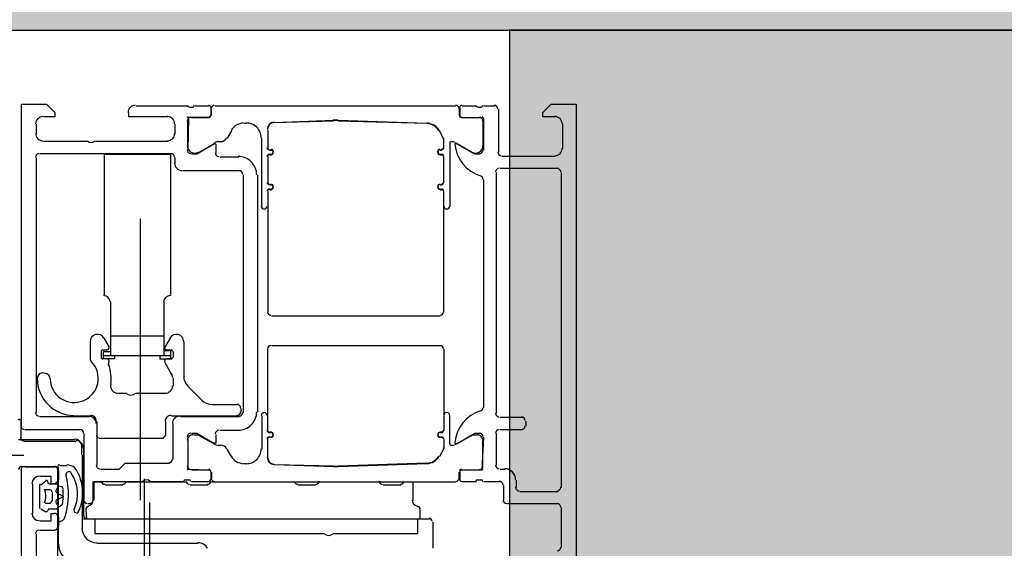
# Model space of a CAD drawing. Extents: x 2 to 87, y -108 to 11.
# Tile 345 of 352: x 49.7614 to 49.8945, y -11.1691 to -11.0977. Entities that reach past the tile are written whole.
import ezdxf

# ---------------------------------------------------------------- set-up
doc = ezdxf.new("R2010")
doc.units = 0
doc.header["$MEASUREMENT"] = 0
for name, color, linetype in [('2', 7, 'CONTINUOUS'), ('23', 7, 'CONTINUOUS'), ('25', 7, 'CONTINUOUS'), ('32', 7, 'CONTINUOUS'), ('6', 7, 'CONTINUOUS'), ('8', 7, 'CONTINUOUS')]:
    doc.layers.add(name, color=color, linetype=linetype)

msp = doc.modelspace()

# ---------------------------------------------------------------- linework, layer by layer
at = {"layer": '2', "color": 62, "linetype": 'Continuous'}
msp.add_line((49.62759999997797, -11.09910000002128), (50.02759999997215, -11.09910000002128), dxfattribs=at)
at = {"layer": '23', "color": 62, "linetype": 'Continuous'}
msp.add_line((48.63099999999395, -11.15650000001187), (49.761599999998, -11.15650000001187), dxfattribs=at)
msp.add_arc((49.76150762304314, -11.15644563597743), 1.130605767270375, 180, 270, dxfattribs=at)
at = {"layer": '25', "color": 62, "linetype": 'Continuous'}
for p, q in [((49.62759999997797, -11.09910000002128), (50.02759999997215, -11.09910000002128)), ((50.02759999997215, -11.09910000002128), (49.82759999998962, -11.09910000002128)), ((49.82759999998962, -11.09910000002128), (49.82759999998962, -11.18309999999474))]:
    msp.add_line(p, q, dxfattribs=at)
msp.add_point((49.82759999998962, -11.09910000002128), dxfattribs=at)
for points in [[(49.62759999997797, -10.30749999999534), (49.62759999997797, -11.09910000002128), (50.02759999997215, -11.09910000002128)], [(49.62759999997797, -10.30749999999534), (50.02759999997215, -10.30749999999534), (50.02759999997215, -11.09910000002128)], [(49.62759999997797, -11.09910000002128), (49.62759999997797, -11.09910000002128), (50.02759999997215, -11.09910000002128)], [(49.82759999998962, -11.09910000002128), (49.82759999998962, -11.09910000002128), (50.02759999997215, -11.09910000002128)], [(49.82759999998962, -11.09910000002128), (49.82759999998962, -11.18309999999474), (50.02759999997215, -11.18309999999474)], [(49.82759999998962, -11.09910000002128), (50.02759999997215, -11.09910000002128), (50.02759999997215, -11.18309999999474)]]:
    msp.add_solid(points, dxfattribs=at)
at = {"layer": '32', "color": 62, "linetype": 'Continuous'}
for p, q in [((49.77709999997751, -11.10930000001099), (49.78409999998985, -11.10930000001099)), ((49.78429999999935, -11.10950000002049), (49.78479999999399, -11.10950000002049)), ((49.78509999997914, -11.10930000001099), (49.78689999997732, -11.10930000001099)), ((49.78719999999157, -11.10959999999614), (49.78719999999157, -11.11060000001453)), ((49.78729999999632, -11.11060000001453), (49.78729999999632, -11.10980000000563)), ((49.78779999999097, -11.10930000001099), (49.82029999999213, -11.10930000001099)), ((49.82079999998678, -11.10980000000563), (49.82079999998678, -11.11060000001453)), ((49.82089999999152, -11.11060000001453), (49.82089999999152, -11.10959999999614)), ((49.82119999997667, -11.10930000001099), (49.8230999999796, -11.10930000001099)), ((49.8232999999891, -11.10950000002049), (49.82379999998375, -11.10950000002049)), ((49.824099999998, -11.10930000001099), (49.82559999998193, -11.10930000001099)), ((49.82609999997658, -11.10980000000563), (49.82609999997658, -11.11560000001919)), ((49.78409999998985, -11.11470000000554), (49.78409999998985, -11.11139999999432)), ((49.78459999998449, -11.11089999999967), (49.78699999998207, -11.11089999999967)), ((49.80379999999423, -11.11130000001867), (49.7957999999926, -11.11160000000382)), ((49.80379999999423, -11.11139999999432), (49.7957999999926, -11.11160000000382)), ((49.81639999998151, -11.11170000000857), (49.80439999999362, -11.11130000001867)), ((49.81639999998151, -11.11170000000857), (49.80439999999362, -11.11139999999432)), ((49.82109999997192, -11.11089999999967), (49.8234999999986, -11.11089999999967)), ((49.82399999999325, -11.11139999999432), (49.82399999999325, -11.11470000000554)), ((49.76359999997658, -11.11180000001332), (49.76359999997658, -11.11310000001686)), ((49.78239999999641, -11.11310000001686), (49.78239999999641, -11.11180000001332)), ((49.78999999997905, -11.11269999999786), (49.78939999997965, -11.11370000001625)), ((49.79199999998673, -11.11170000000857), (49.79169999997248, -11.11170000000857)), ((49.79489999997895, -11.11259999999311), (49.79489999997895, -11.11500000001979)), ((49.79489999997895, -11.11259999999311), (49.79489999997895, -11.11500000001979)), ((49.83479999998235, -11.11509999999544), (49.83479999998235, -11.11180000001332)), ((49.76459999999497, -11.11410000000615), (49.77059999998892, -11.11410000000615)), ((49.77159999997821, -11.11410000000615), (49.78139999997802, -11.11410000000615)), ((49.79409999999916, -11.12290000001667), (49.79409999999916, -11.11370000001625)), ((49.78789999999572, -11.11430000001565), (49.78559999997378, -11.11560000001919)), ((49.78789999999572, -11.11449999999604), (49.78789999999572, -11.11569999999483)), ((49.78849999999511, -11.1142000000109), (49.78809999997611, -11.1142000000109)), ((49.7951999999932, -11.11530000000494), (49.7953999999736, -11.11530000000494)), ((49.7951999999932, -11.11530000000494), (49.7953999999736, -11.11530000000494)), ((49.8181999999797, -11.11530000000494), (49.8183999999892, -11.11530000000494)), ((49.8181999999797, -11.11530000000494), (49.8183999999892, -11.11530000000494)), ((49.81949999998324, -11.1144000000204), (49.81949999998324, -11.12290000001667)), ((49.81999999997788, -11.1142000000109), (49.81969999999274, -11.1142000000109)), ((49.82249999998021, -11.11560000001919), (49.82019999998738, -11.11430000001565)), ((49.76359999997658, -11.11629999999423), (49.76359999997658, -11.15080000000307)), ((49.78189999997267, -11.11579999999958), (49.76410000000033, -11.11579999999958)), ((49.78239999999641, -11.11710000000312), (49.78239999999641, -11.11629999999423)), ((49.78839999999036, -11.11620000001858), (49.79099999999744, -11.11620000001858)), ((49.79489999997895, -11.11620000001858), (49.79489999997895, -11.1197000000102)), ((49.79489999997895, -11.11620000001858), (49.79489999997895, -11.1197000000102)), ((49.7953999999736, -11.11590000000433), (49.7951999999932, -11.11590000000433)), ((49.7953999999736, -11.11600000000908), (49.7951999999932, -11.11600000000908)), ((49.8183999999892, -11.11590000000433), (49.8181999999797, -11.11590000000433)), ((49.8183999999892, -11.11600000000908), (49.8181999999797, -11.11600000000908)), ((49.81869999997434, -11.1197000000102), (49.81869999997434, -11.11620000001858)), ((49.81869999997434, -11.1197000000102), (49.81869999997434, -11.11620000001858)), ((49.82660000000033, -11.11610000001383), (49.83379999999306, -11.11610000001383)), ((49.83409999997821, -11.11780000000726), (49.82629999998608, -11.11780000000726)), ((49.79159999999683, -11.15080000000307), (49.79159999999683, -11.11860000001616)), ((49.79349999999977, -11.11870000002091), (49.79349999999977, -11.15069999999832)), ((49.824099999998, -11.15009999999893), (49.824099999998, -11.1193000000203)), ((49.82579999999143, -11.11830000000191), (49.82579999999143, -11.15090000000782)), ((49.83459999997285, -11.16090000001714), (49.83459999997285, -11.11830000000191)), ((49.7951999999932, -11.11999999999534), (49.7953999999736, -11.11999999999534)), ((49.7951999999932, -11.11999999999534), (49.7953999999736, -11.11999999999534)), ((49.7953999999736, -11.12059999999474), (49.7951999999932, -11.12059999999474)), ((49.7953999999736, -11.12069999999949), (49.7951999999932, -11.12069999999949)), ((49.8181999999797, -11.11999999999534), (49.8183999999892, -11.11999999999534)), ((49.8181999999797, -11.11999999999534), (49.8183999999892, -11.11999999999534)), ((49.8183999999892, -11.12059999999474), (49.8181999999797, -11.12059999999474)), ((49.8183999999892, -11.12069999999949), (49.8181999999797, -11.12069999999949)), ((49.79489999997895, -11.12090000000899), (49.79489999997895, -11.13719999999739)), ((49.79489999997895, -11.12090000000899), (49.79489999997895, -11.12290000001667)), ((49.81869999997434, -11.13719999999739), (49.81869999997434, -11.12090000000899)), ((49.81869999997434, -11.12290000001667), (49.81869999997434, -11.12090000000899)), ((49.78089999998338, -11.14310000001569), (49.78089999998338, -11.13580000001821)), ((49.7953999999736, -11.13770000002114), (49.8181999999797, -11.13770000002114)), ((49.77349999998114, -11.1419000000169), (49.772799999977, -11.14070000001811)), ((49.77369999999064, -11.14040000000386), (49.78089999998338, -11.14040000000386)), ((49.78169999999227, -11.14070000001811), (49.78099999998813, -11.1419000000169)), ((49.77089999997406, -11.14120000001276), (49.77089999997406, -11.14340000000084)), ((49.7835999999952, -11.14590000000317), (49.7835999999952, -11.14120000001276)), ((49.7953999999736, -11.1417000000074), (49.8181999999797, -11.1417000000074)), ((49.7723999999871, -11.14329999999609), (49.7723999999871, -11.1425000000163)), ((49.7725999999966, -11.1423000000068), (49.773199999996, -11.1423000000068)), ((49.78129999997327, -11.1423000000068), (49.78189999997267, -11.1423000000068)), ((49.78209999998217, -11.1425000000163), (49.78209999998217, -11.14329999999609)), ((49.79489999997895, -11.15320000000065), (49.79489999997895, -11.14220000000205)), ((49.81869999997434, -11.14220000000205), (49.81869999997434, -11.15320000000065)), ((49.773199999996, -11.14350000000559), (49.7725999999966, -11.14350000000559)), ((49.78099999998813, -11.14400000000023), (49.78189999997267, -11.14560000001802)), ((49.78189999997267, -11.14350000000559), (49.78129999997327, -11.14350000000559)), ((49.76489999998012, -11.14550000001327), (49.76469999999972, -11.14550000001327)), ((49.78209999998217, -11.14610000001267), (49.78209999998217, -11.14720000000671)), ((49.78599999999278, -11.14910000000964), (49.7841999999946, -11.14730000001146)), ((49.77579999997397, -11.148199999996), (49.77469999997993, -11.148199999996)), ((49.78109999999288, -11.148199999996), (49.77709999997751, -11.148199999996)), ((49.79079999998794, -11.14970000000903), (49.78739999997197, -11.14970000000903)), ((49.76410000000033, -11.15129999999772), (49.77079999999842, -11.15129999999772)), ((49.76879999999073, -11.15120000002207), (49.77099999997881, -11.15120000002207)), ((49.78189999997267, -11.15120000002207), (49.79079999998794, -11.15120000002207)), ((49.78310000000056, -11.15129999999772), (49.79109999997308, -11.15129999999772)), ((49.79129999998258, -11.15069999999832), (49.79129999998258, -11.15020000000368)), ((49.79409999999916, -11.15120000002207), (49.79409999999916, -11.15570000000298)), ((49.79489999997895, -11.15320000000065), (49.79489999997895, -11.15120000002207)), ((49.81869999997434, -11.15120000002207), (49.81869999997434, -11.15320000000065)), ((49.81949999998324, -11.15499999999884), (49.81949999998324, -11.15120000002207)), ((49.76149999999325, -11.15189999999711), (49.76149999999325, -11.15420000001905)), ((49.77179999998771, -11.15200000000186), (49.77179999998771, -11.1539000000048)), ((49.77179999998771, -11.15230000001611), (49.77179999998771, -11.15790000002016)), ((49.78109999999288, -11.1539000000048), (49.78109999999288, -11.15200000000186)), ((49.78209999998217, -11.15710000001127), (49.78209999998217, -11.15230000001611)), ((49.82629999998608, -11.15140000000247), (49.82929999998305, -11.15140000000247)), ((49.82979999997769, -11.15189999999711), (49.82979999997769, -11.15260000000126)), ((49.76959999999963, -11.1530999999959), (49.76209999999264, -11.1530999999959)), ((49.77009999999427, -11.16260000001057), (49.77009999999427, -11.15360000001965)), ((49.78789999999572, -11.1536999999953), (49.78789999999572, -11.15489999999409)), ((49.79099999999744, -11.15320000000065), (49.78839999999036, -11.15320000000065)), ((49.7953999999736, -11.15340000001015), (49.7951999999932, -11.15340000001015)), ((49.7953999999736, -11.1535000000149), (49.7951999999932, -11.1535000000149)), ((49.8183999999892, -11.15340000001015), (49.8181999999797, -11.15340000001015)), ((49.8183999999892, -11.1535000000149), (49.8181999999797, -11.1535000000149)), ((49.82579999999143, -11.15360000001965), (49.82579999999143, -11.15790000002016)), ((49.82929999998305, -11.1530999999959), (49.82629999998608, -11.1530999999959)), ((49.761199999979, -11.15439999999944), (49.76879999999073, -11.15439999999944)), ((49.76189999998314, -11.15460000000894), (49.76900000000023, -11.15460000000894)), ((49.77209999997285, -11.15420000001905), (49.78079999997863, -11.15420000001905)), ((49.78409999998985, -11.15460000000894), (49.78409999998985, -11.15799999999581)), ((49.78849999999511, -11.15520000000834), (49.78819999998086, -11.15520000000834)), ((49.79489999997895, -11.15679999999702), (49.79489999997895, -11.15439999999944)), ((49.79489999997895, -11.15679999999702), (49.79489999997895, -11.15439999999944)), ((49.7951999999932, -11.1541000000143), (49.7953999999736, -11.1541000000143)), ((49.7951999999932, -11.1541000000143), (49.7953999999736, -11.1541000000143)), ((49.8181999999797, -11.1541000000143), (49.8183999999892, -11.1541000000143)), ((49.8181999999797, -11.1541000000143), (49.8183999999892, -11.1541000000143)), ((49.81989999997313, -11.15520000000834), (49.81969999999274, -11.15520000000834)), ((49.82399999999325, -11.15799999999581), (49.82399999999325, -11.15460000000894)), ((49.76979999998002, -11.15650000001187), (49.76979999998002, -11.16640000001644)), ((49.76999999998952, -11.15559999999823), (49.76999999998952, -11.1646999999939)), ((49.78999999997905, -11.15670000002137), (49.78939999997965, -11.15570000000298)), ((49.76679999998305, -11.15790000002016), (49.76779999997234, -11.15790000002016)), ((49.79199999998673, -11.15770000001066), (49.79169999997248, -11.15770000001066)), ((49.80379999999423, -11.15799999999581), (49.7957999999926, -11.15780000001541)), ((49.80379999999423, -11.15810000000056), (49.7957999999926, -11.15780000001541)), ((49.81639999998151, -11.15760000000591), (49.80439999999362, -11.15799999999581)), ((49.81639999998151, -11.15770000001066), (49.80439999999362, -11.15810000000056)), ((49.76619999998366, -11.15810000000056), (49.7613999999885, -11.15810000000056)), ((49.76609999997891, -11.15810000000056), (49.76169999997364, -11.15810000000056)), ((49.76209999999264, -11.15810000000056), (49.76609999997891, -11.15810000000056)), ((49.7664999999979, -11.17209999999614), (49.7664999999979, -11.15850000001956)), ((49.76659999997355, -11.16020000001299), (49.76659999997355, -11.15810000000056)), ((49.76659999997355, -11.16839999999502), (49.76659999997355, -11.15850000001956)), ((49.76659999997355, -11.1585999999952), (49.76659999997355, -11.15989999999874)), ((49.78459999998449, -11.15850000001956), (49.78699999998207, -11.15850000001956)), ((49.78719999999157, -11.1588000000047), (49.78719999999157, -11.15979999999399)), ((49.78729999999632, -11.1588000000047), (49.78729999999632, -11.1596000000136)), ((49.82079999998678, -11.1596000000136), (49.82079999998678, -11.1588000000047)), ((49.82089999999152, -11.15979999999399), (49.82089999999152, -11.1588000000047)), ((49.82109999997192, -11.15850000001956), (49.8234999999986, -11.15850000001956)), ((49.82629999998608, -11.15840000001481), (49.82699999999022, -11.15840000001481)), ((49.76309999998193, -11.16039999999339), (49.76309999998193, -11.16440000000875)), ((49.76410000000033, -11.16359999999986), (49.76410000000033, -11.16060000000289)), ((49.76419999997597, -11.16049999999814), (49.76489999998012, -11.16000000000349)), ((49.76539999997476, -11.16039999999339), (49.76639999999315, -11.16039999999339)), ((49.77289999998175, -11.16049999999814), (49.77529999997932, -11.16049999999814)), ((49.77579999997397, -11.16010000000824), (49.78389999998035, -11.16010000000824)), ((49.77820000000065, -11.15970000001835), (49.77820000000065, -11.17930000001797)), ((49.7835999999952, -11.16010000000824), (49.77909999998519, -11.16010000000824)), ((49.78429999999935, -11.15989999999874), (49.7837999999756, -11.15989999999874)), ((49.78439999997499, -11.16049999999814), (49.78679999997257, -11.16049999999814)), ((49.78689999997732, -11.16010000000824), (49.78459999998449, -11.16010000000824)), ((49.78729999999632, -11.16010000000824), (49.79849999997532, -11.16010000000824)), ((49.78779999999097, -11.16010000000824), (49.82029999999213, -11.16010000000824)), ((49.79899999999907, -11.16049999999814), (49.80139999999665, -11.16049999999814)), ((49.80189999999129, -11.16010000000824), (49.80999999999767, -11.16010000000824)), ((49.81049999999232, -11.16049999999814), (49.8128999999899, -11.16049999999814)), ((49.8230999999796, -11.16010000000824), (49.82119999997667, -11.16010000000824)), ((49.82379999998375, -11.15989999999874), (49.8232999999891, -11.15989999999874)), ((49.82629999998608, -11.16010000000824), (49.824099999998, -11.16010000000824)), ((49.82679999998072, -11.16260000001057), (49.82679999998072, -11.16060000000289)), ((49.82849999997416, -11.15989999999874), (49.82849999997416, -11.16090000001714)), ((49.76549999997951, -11.16120000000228), (49.76479999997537, -11.16120000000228)), ((49.76579999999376, -11.16270000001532), (49.76579999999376, -11.16150000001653)), ((49.8289999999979, -11.16140000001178), (49.83409999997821, -11.16140000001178)), ((49.76479999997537, -11.16300000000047), (49.76549999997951, -11.16300000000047)), ((49.77089999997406, -11.16310000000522), (49.77059999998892, -11.16310000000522)), ((49.83409999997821, -11.16310000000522), (49.82729999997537, -11.16310000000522)), ((49.76489999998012, -11.16419999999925), (49.76419999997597, -11.16380000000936)), ((49.76639999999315, -11.16380000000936), (49.76539999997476, -11.16380000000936)), ((49.76659999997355, -11.16560000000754), (49.76659999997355, -11.16400000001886)), ((49.83459999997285, -11.16899999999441), (49.83459999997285, -11.16359999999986)), ((49.76659999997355, -11.1649000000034), (49.76659999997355, -11.16620000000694)), ((49.76999999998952, -11.1651000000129), (49.81680000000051, -11.1651000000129)), ((49.81719999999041, -11.16550000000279), (49.81719999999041, -11.16909999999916)), ((49.76359999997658, -11.16719999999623), (49.76359999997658, -11.17260000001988)), ((49.76609999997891, -11.16670000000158), (49.76410000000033, -11.16670000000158)), ((49.77179999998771, -11.16839999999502), (49.78549999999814, -11.16839999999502))]:
    msp.add_line(p, q, dxfattribs=at)
for points in [[(49.761599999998, -11.15260000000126), (49.761599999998, -11.10910000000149), (49.76499999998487, -11.10910000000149), (49.76609999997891, -11.11019999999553), (49.76609999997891, -11.11079999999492), (49.76459999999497, -11.11079999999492)], [(49.83379999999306, -11.11079999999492), (49.83209999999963, -11.11079999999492), (49.83209999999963, -11.11019999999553), (49.83319999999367, -11.10910000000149), (49.83659999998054, -11.10910000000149), (49.83659999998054, -11.17759999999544)], [(49.78139999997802, -11.11079999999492), (49.77609999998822, -11.11079999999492), (49.77609999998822, -11.11030000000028)], [(49.78689999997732, -11.11089999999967), (49.7841999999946, -11.11089999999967), (49.78409999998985, -11.11530000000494)], [(49.824099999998, -11.11530000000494), (49.824099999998, -11.11100000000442), (49.82119999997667, -11.11089999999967)], [(49.81869999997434, -11.11500000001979), (49.81869999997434, -11.113800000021), (49.81809999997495, -11.11269999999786)], [(49.81869999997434, -11.11500000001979), (49.81869999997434, -11.113800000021), (49.81809999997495, -11.11269999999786)], [(49.78459999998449, -11.11579999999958), (49.78529999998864, -11.11579999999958), (49.78769999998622, -11.1144000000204)], [(49.82049999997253, -11.1144000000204), (49.82289999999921, -11.11579999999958), (49.82359999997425, -11.11579999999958)], [(49.78179999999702, -11.13500000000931), (49.78179999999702, -11.11590000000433), (49.772799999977, -11.11590000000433), (49.772799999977, -11.13500000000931)], [(49.79109999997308, -11.11810000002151), (49.78789999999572, -11.11810000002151), (49.7833999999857, -11.11810000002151)], [(49.77369999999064, -11.14310000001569), (49.77369999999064, -11.14040000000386), (49.77369999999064, -11.13580000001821)], [(49.78179999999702, -11.14310000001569), (49.77269999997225, -11.14310000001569), (49.77269999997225, -11.1425000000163), (49.77369999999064, -11.1425000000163)], [(49.77419999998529, -11.14310000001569), (49.77419999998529, -11.14350000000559), (49.77269999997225, -11.14350000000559), (49.77269999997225, -11.14310000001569)], [(49.78029999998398, -11.14310000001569), (49.78029999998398, -11.14350000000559), (49.78179999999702, -11.14350000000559), (49.78179999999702, -11.14240000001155), (49.78089999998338, -11.14240000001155)], [(49.78769999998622, -11.15499999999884), (49.78529999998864, -11.15360000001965), (49.78459999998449, -11.15360000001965)], [(49.78789999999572, -11.15510000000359), (49.78549999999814, -11.15380000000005), (49.78489999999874, -11.15380000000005)], [(49.82319999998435, -11.15380000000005), (49.82259999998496, -11.15380000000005), (49.82019999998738, -11.15510000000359)], [(49.82359999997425, -11.15360000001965), (49.82289999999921, -11.15360000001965), (49.82049999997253, -11.15499999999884)], [(49.78409999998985, -11.1541000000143), (49.78409999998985, -11.15840000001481), (49.78689999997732, -11.15850000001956)], [(49.81869999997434, -11.15439999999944), (49.81869999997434, -11.15559999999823), (49.81809999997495, -11.15670000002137)], [(49.81869999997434, -11.15439999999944), (49.81869999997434, -11.15559999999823), (49.81809999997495, -11.15670000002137)], [(49.82119999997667, -11.15850000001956), (49.8238999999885, -11.15850000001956), (49.824099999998, -11.1541000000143)], [(49.77229999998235, -11.15840000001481), (49.77479999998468, -11.15840000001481), (49.77559999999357, -11.15760000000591), (49.78159999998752, -11.15760000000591)], [(49.76459999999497, -11.22940000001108), (49.76609999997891, -11.22940000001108), (49.76609999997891, -11.23000000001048), (49.76499999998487, -11.23110000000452), (49.761599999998, -11.23110000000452), (49.761599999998, -11.1585999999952)], [(49.76609999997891, -11.16039999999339), (49.76559999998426, -11.16039999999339), (49.76559999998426, -11.1594000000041), (49.76410000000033, -11.1594000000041)], [(49.77129999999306, -11.16270000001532), (49.77129999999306, -11.16010000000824), (49.7723999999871, -11.16010000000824)], [(49.7780999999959, -11.16010000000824), (49.77139999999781, -11.16010000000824), (49.77139999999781, -11.16260000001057)], [(49.81339999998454, -11.16010000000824), (49.81449999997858, -11.16010000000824), (49.81449999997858, -11.16270000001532)], [(49.7670999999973, -11.16080000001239), (49.76659999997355, -11.16070000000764), (49.76629999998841, -11.16120000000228)], [(49.76639999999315, -11.16160000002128), (49.76729999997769, -11.16210000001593), (49.76639999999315, -11.16260000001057)], [(49.76629999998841, -11.16300000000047), (49.76659999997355, -11.16349999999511), (49.7668999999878, -11.16340000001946)], [(49.76410000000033, -11.16539999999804), (49.76559999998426, -11.16539999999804), (49.76559999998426, -11.16440000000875), (49.76609999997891, -11.16440000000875)], [(49.77069999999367, -11.16340000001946), (49.77069999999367, -11.16340000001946), (49.77069999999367, -11.16340000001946), (49.77069999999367, -11.16340000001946), (49.77059999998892, -11.16340000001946), (49.77059999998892, -11.16340000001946), (49.77059999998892, -11.16340000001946), (49.77059999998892, -11.16340000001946), (49.77059999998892, -11.16349999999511), (49.77059999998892, -11.16349999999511), (49.77049999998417, -11.16349999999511), (49.77049999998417, -11.16349999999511), (49.77049999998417, -11.16349999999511), (49.77049999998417, -11.16349999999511), (49.77049999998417, -11.16349999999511), (49.77049999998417, -11.16349999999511), (49.77049999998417, -11.16349999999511), (49.77039999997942, -11.16359999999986), (49.77039999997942, -11.16359999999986), (49.77039999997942, -11.16359999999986), (49.77039999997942, -11.16359999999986), (49.77039999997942, -11.16359999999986), (49.77039999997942, -11.16359999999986), (49.77039999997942, -11.16359999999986), (49.77039999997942, -11.16370000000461), (49.77039999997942, -11.16370000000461), (49.77029999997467, -11.16370000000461), (49.77029999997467, -11.16370000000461), (49.77029999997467, -11.16370000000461), (49.77029999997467, -11.16370000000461), (49.77029999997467, -11.16380000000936), (49.77029999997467, -11.16380000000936), (49.77029999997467, -11.16380000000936), (49.77029999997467, -11.16380000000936), (49.77029999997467, -11.16380000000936), (49.77029999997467, -11.16380000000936), (49.77029999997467, -11.16390000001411), (49.77029999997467, -11.16390000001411), (49.77029999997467, -11.16390000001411)], [(49.77029999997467, -11.16390000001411), (49.77039999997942, -11.1651000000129), (49.77149999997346, -11.1651000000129), (49.77149999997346, -11.16710000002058), (49.80249999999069, -11.16710000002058)], [(49.81549999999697, -11.1651000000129), (49.81549999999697, -11.16390000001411), (49.81549999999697, -11.16390000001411), (49.81549999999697, -11.16390000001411), (49.81549999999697, -11.16390000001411), (49.81549999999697, -11.16380000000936), (49.81549999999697, -11.16380000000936), (49.81549999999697, -11.16380000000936), (49.81549999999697, -11.16380000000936), (49.81549999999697, -11.16380000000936), (49.81549999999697, -11.16380000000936), (49.81549999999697, -11.16380000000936), (49.81549999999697, -11.16380000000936), (49.81549999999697, -11.16370000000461), (49.81549999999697, -11.16370000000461), (49.81549999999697, -11.16370000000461), (49.81549999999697, -11.16370000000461), (49.81549999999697, -11.16370000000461), (49.81549999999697, -11.16370000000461), (49.81549999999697, -11.16370000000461), (49.81549999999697, -11.16370000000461), (49.81539999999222, -11.16359999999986), (49.81539999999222, -11.16359999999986), (49.81539999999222, -11.16359999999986), (49.81539999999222, -11.16359999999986), (49.81539999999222, -11.16359999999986), (49.81539999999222, -11.16359999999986), (49.81539999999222, -11.16359999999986), (49.81539999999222, -11.16359999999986), (49.81539999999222, -11.16359999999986), (49.81539999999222, -11.16359999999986), (49.81539999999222, -11.16349999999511), (49.81539999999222, -11.16349999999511), (49.81529999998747, -11.16349999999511), (49.81529999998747, -11.16349999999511), (49.81529999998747, -11.16349999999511), (49.81529999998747, -11.16349999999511), (49.81529999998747, -11.16349999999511), (49.81529999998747, -11.16349999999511), (49.81529999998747, -11.16349999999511), (49.81509999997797, -11.16340000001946)], [(49.80379999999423, -11.16710000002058), (49.81519999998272, -11.16710000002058), (49.81519999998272, -11.1651000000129)]]:
    msp.add_lwpolyline(points, dxfattribs=at)
for centre, radius, start, end in [((49.77700758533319, -11.11025137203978), 0.0009999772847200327, 89.99652222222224, 180.0013027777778), ((49.78427479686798, -11.1091725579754), 0.0002788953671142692, 196.419925, 271.1645416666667), ((49.78473971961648, -11.10917252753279), 0.0002789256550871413, 268.8371472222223, 343.5753861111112), ((49.78688727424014, -11.1095513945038), 0.0002999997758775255, 359.9999583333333, 90.00004444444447), ((49.78771761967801, -11.10975140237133), 0.0004999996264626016, 89.99995833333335, 180.0000444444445), ((49.82029762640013, -11.10975140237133), 0.0004999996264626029, 359.9999583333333, 90.00004444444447), ((49.82112762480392, -11.10955140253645), 0.0002999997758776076, 89.99995833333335, 180.0000444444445), ((49.82327517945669, -11.10917253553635), 0.0002789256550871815, 196.4246111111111, 271.16285), ((49.82374010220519, -11.10917256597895), 0.0002788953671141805, 268.8354583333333, 343.580075), ((49.82550762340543, -11.10975140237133), 0.0004999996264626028, 359.9999583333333, 90.00004444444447), ((49.76450763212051, -11.11175140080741), 0.00100000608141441, 90.00034722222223, 179.99965), ((49.78130728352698, -11.11175138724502), 0.0009999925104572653, 359.9995722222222, 90.00083055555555), ((49.78412727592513, -11.11095136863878), 0.0001199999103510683, 89.99995833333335, 180.0000444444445), ((49.78451761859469, -11.11137139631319), 0.0004999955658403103, 89.99960555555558, 180.0002777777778), ((49.78688727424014, -11.11053136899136), 0.000299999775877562, 269.9999583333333, 4.444444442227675e-05), ((49.78691762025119, -11.11057173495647), 0.0002999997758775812, 269.9999583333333, 4.444444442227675e-05), ((49.80404761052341, -11.12125139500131), 0.009999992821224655, 88.12037500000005, 91.87962777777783), ((49.8040476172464, -11.1212516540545), 0.009950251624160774, 88.12046111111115, 91.87971388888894), ((49.82109762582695, -11.11057173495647), 0.0002999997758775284, 179.9999583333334, 270.0000444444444), ((49.82112762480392, -11.11053137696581), 0.0002999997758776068, 179.9999583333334, 270.0000444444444), ((49.82349762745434, -11.11137139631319), 0.0004999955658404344, 359.9997222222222, 90.00039444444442), ((49.82388762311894, -11.11095137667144), 0.0001199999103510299, 359.9999583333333, 90.00004444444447), ((49.8337076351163, -11.1117513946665), 0.0009999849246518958, 359.9995361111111, 90.00040555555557), ((49.79167505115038, -11.11365049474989), 0.001999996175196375, 91.72292222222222, 150.0000361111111), ((49.79201760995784, -11.11363926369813), 0.002000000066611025, 360, 91.87960833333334), ((49.79581761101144, -11.11251401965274), 0.001000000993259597, 91.87963611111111, 179.9999472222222), ((49.79581761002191, -11.11251401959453), 0.0009500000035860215, 91.8796388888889, 179.99995), ((49.81634016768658, -11.11365049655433), 0.001949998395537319, 29.99998611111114, 88.27903333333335), ((49.81634016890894, -11.11365049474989), 0.001999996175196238, 29.9999638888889, 88.27707777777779), ((49.76450761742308, -11.11305140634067), 0.000999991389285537, 179.9990472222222, 270.0008944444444), ((49.77100761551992, -11.11352644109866), 0.0007249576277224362, 226.3948111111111, 313.6051916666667), ((49.78130728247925, -11.11305139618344), 0.0009999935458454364, 269.9996305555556, 359.9999111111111), ((49.78849910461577, -11.11315140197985), 0.001000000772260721, 270.0000805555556, 330.0000388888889), ((49.81849760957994, -11.11378730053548), 0.0001500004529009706, 359.9999222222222, 29.99981111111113), ((49.81849760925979, -11.11378730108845), 0.000200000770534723, 0.0001000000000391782, 29.99998888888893), ((49.78450726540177, -11.11525139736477), 0.0004999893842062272, 179.9987833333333, 270.0012166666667), ((49.78501755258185, -11.11469843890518), 0.001000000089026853, 179.3194722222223, 299.9999611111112), ((49.7876684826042, -11.11449010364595), 0.0001390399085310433, 3.391305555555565, 114.0590805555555), ((49.78809902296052, -11.11465140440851), 0.0005000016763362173, 89.9999916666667, 119.9998805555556), ((49.79511760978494, -11.11495140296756), 0.000299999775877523, 179.9999583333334, 270.0000444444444), ((49.79511760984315, -11.11495140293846), 0.000249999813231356, 179.9999583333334, 270.0000444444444), ((49.79531761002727, -11.11555140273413), 0.0003500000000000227, 270, 90), ((49.79531761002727, -11.11555140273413), 0.0002999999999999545, 270, 90), ((49.81819761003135, -11.11555140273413), 0.0003499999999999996, 90, 270), ((49.81819761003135, -11.11555140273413), 0.0003000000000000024, 90, 270), ((49.81839761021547, -11.11495140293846), 0.0002499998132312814, 269.9999583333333, 4.444444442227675e-05), ((49.81839761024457, -11.11495140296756), 0.0002999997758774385, 269.9999583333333, 4.444444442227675e-05), ((49.81969760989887, -11.11435140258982), 0.0001999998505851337, 89.99995833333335, 180.0000444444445), ((49.81991622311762, -11.11465140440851), 0.0005000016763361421, 60.00011944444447, 90.00000833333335), ((49.82034641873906, -11.11449011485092), 0.0001390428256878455, 65.94247500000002, 185.6317583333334), ((49.82518391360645, -11.11401309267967), 0.005000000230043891, 185.6316944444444, 252.2549583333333), ((49.82299769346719, -11.11469843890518), 0.001000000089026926, 240.000038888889, 0.6805277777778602), ((49.82350763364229, -11.11525140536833), 0.0004999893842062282, 269.9987833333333, 0.001216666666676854), ((49.83370762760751, -11.11505140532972), 0.0009999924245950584, 269.9995666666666, 0.00043611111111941), ((49.76400761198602, -11.1162513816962), 0.0004999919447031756, 89.99907777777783, 180.0009250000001), ((49.78180727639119, -11.11625138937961), 0.0004999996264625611, 359.9999583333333, 90.00004444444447), ((49.78830727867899, -11.11565138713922), 0.0004999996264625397, 179.9999583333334, 270.0000444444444), ((49.79090759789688, -11.1186513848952), 0.002499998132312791, 359.9999583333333, 90.00004444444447), ((49.79511760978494, -11.11615140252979), 0.0002999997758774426, 89.99995833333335, 180.0000444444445), ((49.79511760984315, -11.1161514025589), 0.0002499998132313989, 89.99995833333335, 180.0000444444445), ((49.81839761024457, -11.11615140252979), 0.0002999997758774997, 359.9999583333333, 90.00004444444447), ((49.81839761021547, -11.1161514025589), 0.0002499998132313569, 359.9999583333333, 90.00004444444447), ((49.82650762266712, -11.11555139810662), 0.0004999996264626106, 179.9999583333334, 270.0000444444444), ((49.78330727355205, -11.11705138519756), 0.000999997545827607, 179.9998583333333, 270.0001388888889), ((49.7910075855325, -11.11855141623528), 0.0005000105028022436, 0.002119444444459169, 89.99535833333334), ((49.82620762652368, -11.11825140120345), 0.0005000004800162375, 90.00005555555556, 179.9999444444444), ((49.83400761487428, -11.11825140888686), 0.0005000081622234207, 0.0009361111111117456, 89.99906666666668), ((49.82350760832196, -11.11925142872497), 0.0005000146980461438, 0.005155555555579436, 72.25492500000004), ((49.79511760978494, -11.11965140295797), 0.00029999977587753, 179.9999583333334, 270.0000444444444), ((49.79511760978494, -11.1208514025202), 0.0002999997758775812, 89.99995833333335, 180.0000444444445), ((49.79511760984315, -11.11965140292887), 0.000249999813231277, 179.9999583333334, 270.0000444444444), ((49.79511760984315, -11.12085140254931), 0.0002499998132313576, 89.99995833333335, 180.0000444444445), ((49.79531761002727, -11.12025140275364), 0.0003500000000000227, 270, 90), ((49.79531761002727, -11.12025140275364), 0.0003000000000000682, 270, 90), ((49.81819761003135, -11.12025140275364), 0.0003500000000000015, 90, 270), ((49.81819761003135, -11.12025140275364), 0.0003000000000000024, 90, 270), ((49.81839761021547, -11.11965140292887), 0.0002499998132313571, 269.9999583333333, 4.444444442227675e-05), ((49.81839761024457, -11.11965140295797), 0.0002999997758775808, 269.9999583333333, 4.444444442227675e-05), ((49.81839761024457, -11.1208514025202), 0.0002999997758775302, 359.9999583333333, 90.00004444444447), ((49.81839761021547, -11.12085140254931), 0.0002499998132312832, 359.9999583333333, 90.00004444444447), ((49.79441761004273, -11.12285140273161), 0.0003999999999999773, 180, 360), ((49.81909761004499, -11.12285140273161), 0.0003999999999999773, 180, 360), ((49.77270810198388, -11.13584800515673), 0.0009013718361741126, 3.631350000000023, 90.02778333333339), ((49.78170722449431, -11.13584801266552), 0.0009013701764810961, 89.97200277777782, 176.3686333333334), ((49.79531760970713, -11.13715140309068), 0.0004499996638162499, 179.9999583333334, 270.0000444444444), ((49.81819761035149, -11.13715140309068), 0.0004499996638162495, 269.9999583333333, 4.444444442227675e-05), ((49.77188265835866, -11.14118707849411), 0.0009999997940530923, 29.99994444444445, 179.9999472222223), ((49.78253265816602, -11.1411870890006), 0.001000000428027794, 359.9999166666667, 149.9999194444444), ((49.77315765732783, -11.14199544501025), 0.0002999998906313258, 270.000025, 29.99997777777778), ((49.78125765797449, -11.14199545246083), 0.0003000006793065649, 149.9999444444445, 269.9998972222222), ((49.79531760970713, -11.14215135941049), 0.00044999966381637, 89.99995833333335, 180.0000444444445), ((49.81819761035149, -11.14215135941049), 0.0004499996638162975, 359.9999583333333, 90.00004444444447), ((49.77258265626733, -11.14329544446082), 0.0001999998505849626, 179.9999, 269.9999861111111), ((49.77258265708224, -11.14249544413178), 0.0001999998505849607, 89.99990000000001, 179.9999861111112), ((49.78183265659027, -11.14329545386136), 0.0001999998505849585, 269.9999, 359.9999861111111), ((49.78183265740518, -11.14249545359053), 0.0001999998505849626, 359.9999, 89.99998611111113), ((49.76873299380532, -11.14614543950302), 0.003250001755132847, 292.1725916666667, 43.53819722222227), ((49.77163265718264, -11.14339008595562), 0.0007500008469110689, 179.9999694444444, 223.5381666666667), ((49.77315765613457, -11.14379544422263), 0.0002999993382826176, 323.914325, 89.99998055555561), ((49.77364253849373, -11.14414884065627), 0.0003000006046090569, 143.9143555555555, 202.1304972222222), ((49.7687330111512, -11.14614543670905), 0.004999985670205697, 350.4058055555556, 22.13048611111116), ((49.78125765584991, -11.14379545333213), 0.0003000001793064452, 89.99992777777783, 209.9998805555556), ((49.76448301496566, -11.1461576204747), 0.0007500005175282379, 79.9999916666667, 180.1641555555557), ((49.76473339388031, -11.14620176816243), 0.0007499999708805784, 0.806913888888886, 79.99998333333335), ((49.7810326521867, -11.14600574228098), 0.001000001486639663, 359.9999638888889, 29.99985277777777), ((49.78553265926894, -11.14581702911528), 0.002000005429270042, 179.9999805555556, 224.9999), ((49.76873299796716, -11.1461454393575), 0.00500000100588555, 180.1642083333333, 269.999925), ((49.76873299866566, -11.1461454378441), 0.003250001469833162, 180.8068944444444, 292.1725), ((49.77464907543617, -11.14714544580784), 0.001000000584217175, 170.4058944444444, 269.9999472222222), ((49.78103265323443, -11.14714545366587), 0.0009999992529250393, 269.9999, 359.9999861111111), ((49.77638265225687, -11.14739544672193), 0.001000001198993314, 228.5903666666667, 311.4095166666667), ((49.78736108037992, -11.14764545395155), 0.002000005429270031, 224.9999833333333, 269.9999027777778), ((49.79073296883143, -11.1501454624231), 0.0004999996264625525, 359.9999, 89.99998611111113), ((49.76400762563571, -11.1507513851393), 0.0005000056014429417, 180.0006416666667, 269.9993583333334), ((49.77070761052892, -11.15225137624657), 0.0009999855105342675, 359.9995722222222, 90.00083055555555), ((49.77093296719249, -11.1519454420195), 0.0007999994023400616, 359.9999, 89.99998611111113), ((49.781832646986, -11.15194545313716), 0.0007999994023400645, 89.99990000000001, 179.9999861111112), ((49.78300727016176, -11.15225138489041), 0.0009999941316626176, 89.99966388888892, 180.0003361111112), ((49.79073296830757, -11.15064546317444), 0.0004999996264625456, 269.9999, 359.9999861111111), ((49.79090759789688, -11.15065140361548), 0.002499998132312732, 269.9999583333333, 4.444444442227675e-05), ((49.79100756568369, -11.15075136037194), 0.0005000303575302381, 270.0034777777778, 359.9965222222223), ((49.79441761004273, -11.15115135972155), 0.0003999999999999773, 360, 180), ((49.81909761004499, -11.15115135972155), 0.0003999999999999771, 360, 180), ((49.82518391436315, -11.15528966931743), 0.00500000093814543, 107.74505, 174.3683138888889), ((49.82350760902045, -11.15005133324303), 0.0005000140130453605, 287.7450166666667, 359.9947861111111), ((49.82620762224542, -11.15085139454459), 0.0004999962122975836, 179.9995666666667, 270.0004361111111), ((49.82920761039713, -11.15185140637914), 0.0005000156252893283, 0.00614444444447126, 89.99820833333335), ((49.76128264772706, -11.15189043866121), 0.0001999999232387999, 359.9999111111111, 139.8807555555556), ((49.76200762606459, -11.15255139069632), 0.0005000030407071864, 180.0003472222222, 269.99965), ((49.82920765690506, -11.15255142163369), 0.0004999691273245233, 269.9921083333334, 0.003538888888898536), ((49.76950762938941, -11.15355138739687), 0.0004999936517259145, 359.9992722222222, 90.00072777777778), ((49.77203296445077, -11.15384544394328), 0.0002999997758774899, 179.9999, 269.9999861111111), ((49.78073264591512, -11.15384545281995), 0.0002999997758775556, 269.9999, 359.9999861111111), ((49.7845072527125, -11.15405137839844), 0.0004999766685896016, 89.99732500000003, 180.003475), ((49.78481760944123, -11.15455135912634), 0.000799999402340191, 89.99995833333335, 180.0000444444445), ((49.78830716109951, -11.15365128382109), 0.0004998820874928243, 90.00482222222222, 180.0135138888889), ((49.79511760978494, -11.15315135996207), 0.0002999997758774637, 179.9999583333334, 270.0000444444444), ((49.79511760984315, -11.15315135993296), 0.0002499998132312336, 179.9999583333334, 270.0000444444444), ((49.79531761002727, -11.15375135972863), 0.0003500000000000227, 270, 90), ((49.79531761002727, -11.15375135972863), 0.0002999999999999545, 270, 90), ((49.81819761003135, -11.15375135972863), 0.0003499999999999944, 90, 270), ((49.81819761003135, -11.15375135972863), 0.00029999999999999, 90, 270), ((49.81839761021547, -11.15315135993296), 0.0002499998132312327, 269.9999583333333, 4.444444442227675e-05), ((49.81839761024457, -11.15315135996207), 0.0002999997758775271, 269.9999583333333, 4.444444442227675e-05), ((49.82319761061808, -11.15455135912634), 0.0007999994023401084, 359.9999583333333, 90.00004444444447), ((49.82350763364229, -11.154051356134), 0.0004999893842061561, 359.9987833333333, 90.00121666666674), ((49.82620762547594, -11.15355139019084), 0.0004999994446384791, 89.99993611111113, 180.0017833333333), ((49.761882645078, -11.15414543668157), 0.0003999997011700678, 179.9999, 269.9999861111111), ((49.76875229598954, -11.15534544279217), 0.000999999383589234, 3.160686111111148, 89.99998888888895), ((49.76898264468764, -11.15554544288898), 0.0009999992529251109, 359.9999, 89.99998611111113), ((49.74883259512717, -11.15644542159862), 0.02095004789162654, 359.9999388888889, 3.160700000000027), ((49.78766847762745, -11.15481267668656), 0.0001390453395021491, 245.9441527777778, 356.6054583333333), ((49.7881225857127, -11.15466135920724), 0.0005000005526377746, 241.00005, 270.0000333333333), ((49.78849910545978, -11.15616136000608), 0.001000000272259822, 30.00000833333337, 89.99996666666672), ((49.79511760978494, -11.1543513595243), 0.0002999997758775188, 89.99995833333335, 180.0000444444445), ((49.79511760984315, -11.1543513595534), 0.0002499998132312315, 89.99995833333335, 180.0000444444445), ((49.81839761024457, -11.1543513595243), 0.0002999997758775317, 359.9999583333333, 90.00004444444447), ((49.81839761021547, -11.1543513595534), 0.0002499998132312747, 359.9999583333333, 90.00004444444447), ((49.81969760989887, -11.15496135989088), 0.0001999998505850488, 179.9999583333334, 270.0000444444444), ((49.81989263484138, -11.15466136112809), 0.0004999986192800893, 270.0000222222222, 299.0000055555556), ((49.82034641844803, -11.15481264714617), 0.000139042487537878, 174.3684361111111, 294.0577194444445), ((49.7916750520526, -11.15565226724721), 0.001999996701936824, 209.9999388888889, 268.2770527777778), ((49.79201760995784, -11.15566349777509), 0.002000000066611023, 268.1203916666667, 5.088887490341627e-14), ((49.81634016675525, -11.15565226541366), 0.001949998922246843, 271.7209916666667, 330.0000388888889), ((49.81634016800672, -11.15565226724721), 0.001999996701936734, 271.7229472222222, 330.0000611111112), ((49.81849760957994, -11.15551546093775), 0.0001500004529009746, 330.0001916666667, 8.055555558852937e-05), ((49.81849760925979, -11.15551546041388), 0.0002000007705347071, 330.0000138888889, 359.9999027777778), ((49.76672045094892, -11.15801592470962), 0.0001983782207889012, 88.95063055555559, 179.8997916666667), ((49.76755932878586, -11.15998580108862), 0.002174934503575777, 54.57993888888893, 85.49712222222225), ((49.77220763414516, -11.15785135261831), 0.0005000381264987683, 180.0043694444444, 269.9964333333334), ((49.78150728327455, -11.15705139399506), 0.0004999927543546, 269.9991694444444, 0.006102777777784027), ((49.78451761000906, -11.15794135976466), 0.00049999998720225, 179.9999972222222, 270.0079083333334), ((49.79581761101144, -11.15678874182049), 0.001000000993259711, 180.0000527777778, 268.1203638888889), ((49.79581761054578, -11.15678874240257), 0.0009500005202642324, 180.0000194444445, 268.1203305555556), ((49.80404760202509, -11.14805110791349), 0.00995025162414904, 268.120375, 271.8796277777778), ((49.82349761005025, -11.15794135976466), 0.0004999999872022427, 269.9920916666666, 2.777777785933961e-06), ((49.82620760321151, -11.15785141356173), 0.000499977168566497, 179.9973833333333, 270.0035333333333), ((49.76163264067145, -11.15844543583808), 0.0003999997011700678, 89.99990000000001, 179.9999861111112), ((49.76200760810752, -11.15855138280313), 0.0004999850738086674, 89.99301944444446, 180.0017111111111), ((49.76400768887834, -11.16035146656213), 0.001000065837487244, 90.00377222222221, 179.9962277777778), ((49.76600759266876, -11.15855142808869), 0.0005000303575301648, 0.003477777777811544, 89.9965222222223), ((49.76608264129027, -11.15844544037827), 0.0003999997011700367, 359.9999, 89.99998611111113), ((49.76618264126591, -11.15844544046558), 0.0003999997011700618, 359.9999, 89.99998611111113), ((49.75796623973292, -11.16177904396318), 0.01000000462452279, 342.3526361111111, 15.19480000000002), ((49.76799559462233, -11.15911851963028), 0.0003810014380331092, 24.28338888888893, 185.9518611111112), ((49.764285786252, -11.16171971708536), 0.00490570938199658, 334.8434638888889, 34.2065888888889), ((49.76386376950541, -11.16163878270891), 0.006024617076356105, 335.9735916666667, 34.65026111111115), ((49.78412727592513, -11.1583514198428), 0.0001199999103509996, 179.9999583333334, 270.0000444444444), ((49.78688727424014, -11.15877141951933), 0.0002999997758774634, 359.9999583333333, 90.00004444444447), ((49.78691759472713, -11.15874102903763), 0.000300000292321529, 5.555555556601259e-05, 90.0079666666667), ((49.80404761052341, -11.14805136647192), 0.009999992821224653, 268.120375, 271.8796277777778), ((49.82109762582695, -11.15874102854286), 0.0002999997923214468, 89.9921305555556, 180.0000416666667), ((49.82112762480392, -11.15877138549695), 0.0002999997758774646, 89.99995833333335, 180.0000444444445), ((49.82388762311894, -11.15835138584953), 0.0001199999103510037, 269.9999583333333, 4.444444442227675e-05), ((49.82690763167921, -11.15985138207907), 0.001499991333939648, 359.9984861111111, 90.00033333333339), ((49.76422046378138, -11.16057839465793), 0.0001943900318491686, 119.7198611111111, 180.6440611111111), ((49.76495437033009, -11.16012121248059), 0.0002037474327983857, 348.5701416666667, 120.4600722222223), ((49.76535316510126, -11.16016149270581), 0.0001990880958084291, 180.0276333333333, 270.2615805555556), ((49.76600765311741, -11.15985143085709), 0.0004999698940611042, 269.9929972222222, 0.003450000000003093), ((49.76632429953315, -11.16016281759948), 0.0001977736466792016, 269.3558305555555, 0.06861666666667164), ((49.772882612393, -11.15994544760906), 0.0004999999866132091, 191.5369, 269.99995), ((49.77528261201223, -11.15994545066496), 0.000499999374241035, 269.9999916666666, 348.4630416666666), ((49.77850759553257, -11.16057634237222), 0.000724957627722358, 46.39481111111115, 133.6051916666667), ((49.78377515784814, -11.16013023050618), 0.0002788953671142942, 88.83545833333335, 163.580075), ((49.78433261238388, -11.1599454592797), 0.0004999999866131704, 191.5369, 269.99995), ((49.78424008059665, -11.16013026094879), 0.0002789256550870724, 16.42461111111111, 91.16284999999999), ((49.78673261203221, -11.1599454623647), 0.000499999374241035, 269.9999916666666, 348.4630416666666), ((49.78688727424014, -11.15975139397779), 0.0002999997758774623, 269.9999583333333, 4.444444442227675e-05), ((49.78771759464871, -11.15955136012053), 0.0004999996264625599, 179.9999583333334, 270.0000444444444), ((49.79898261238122, -11.15994547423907), 0.0004999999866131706, 191.5369, 269.99995), ((49.80138261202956, -11.15994547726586), 0.000499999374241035, 269.9999916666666, 348.4630416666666), ((49.8104326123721, -11.1599454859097), 0.0004999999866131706, 191.5369, 269.99995), ((49.81283261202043, -11.1599454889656), 0.0004999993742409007, 269.9999916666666, 348.4630416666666), ((49.82029762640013, -11.15955136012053), 0.000499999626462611, 269.9999583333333, 4.444444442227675e-05), ((49.82112762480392, -11.15975135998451), 0.0002999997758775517, 179.9999583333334, 270.0000444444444), ((49.82327517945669, -11.16013022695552), 0.0002789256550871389, 88.83714722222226, 163.5753861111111), ((49.82374010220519, -11.16013019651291), 0.0002788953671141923, 16.41992500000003, 91.1645416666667), ((49.82620763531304, -11.16055137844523), 0.0004999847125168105, 359.9982472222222, 89.99911666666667), ((49.76226465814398, -11.162058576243), 0.002620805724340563, 339.9155444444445, 20.0844527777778), ((49.76542608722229, -11.16145858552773), 0.0002999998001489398, 359.9997722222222, 89.99946666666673), ((49.76654311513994, -11.16131915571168), 0.0003000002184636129, 154.7461416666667, 240.7367222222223), ((49.76693128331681, -11.16106955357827), 0.000299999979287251, 4.327430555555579, 76.25099166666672), ((49.75761016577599, -11.16177491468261), 0.009647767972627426, 353.1113666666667, 4.327516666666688), ((49.82890760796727, -11.16085140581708), 0.0004999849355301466, 179.9982722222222, 270.0034444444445), ((49.83400762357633, -11.16085139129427), 0.0004999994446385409, 269.9999361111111, 0.001783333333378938), ((49.76542608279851, -11.16265858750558), 0.0003000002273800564, 269.9988972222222, 359.9997666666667), ((49.76654369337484, -11.16279768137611), 0.0003000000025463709, 119.2633472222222, 204.6153583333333), ((49.76669189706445, -11.16287209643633), 0.0005000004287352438, 290.3262694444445, 353.1113333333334), ((49.7705075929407, -11.16255141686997), 0.0004999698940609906, 179.9929972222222, 270.00345), ((49.77053260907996, -11.16261263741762), 0.000750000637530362, 279.5313777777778, 359.9998805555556), ((49.77080762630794, -11.16255141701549), 0.0004999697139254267, 269.9912583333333, 0.003472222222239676), ((49.81518249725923, -11.1626126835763), 0.0007498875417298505, 179.9999527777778, 260.4684555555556), ((49.82720760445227, -11.16255140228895), 0.0004999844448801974, 179.9999361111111, 270.0017833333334), ((49.83400761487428, -11.16355139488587), 0.0005000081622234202, 0.0009361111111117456, 89.99906666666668), ((49.76400763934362, -11.16435138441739), 0.001000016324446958, 180.0009361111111, 269.9990666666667), ((49.7642207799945, -11.16354120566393), 0.0001947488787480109, 178.6394972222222, 244.2270527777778), ((49.76496835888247, -11.1639311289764), 0.0002022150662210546, 243.8010333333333, 349.3290694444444), ((49.76536973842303, -11.16397124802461), 0.0002026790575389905, 90.4685388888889, 179.2436972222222), ((49.76600761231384, -11.16485141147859), 0.0005000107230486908, 0.001227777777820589, 89.99876944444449), ((49.76632310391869, -11.16396654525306), 0.0001979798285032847, 359.7003305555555, 90.5845694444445), ((49.76904225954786, -11.16395743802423), 0.0003508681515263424, 154.2669888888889, 245.8797194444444), ((49.76904225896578, -11.16395743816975), 0.0003508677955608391, 245.8797944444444, 337.492525), ((49.77038263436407, -11.16464544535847), 0.0003999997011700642, 179.9999, 269.9999861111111), ((49.76652789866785, -11.16453548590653), 0.001006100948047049, 269.6117444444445, 344.1292361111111), ((49.81673263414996, -11.16544549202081), 0.0003999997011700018, 359.9999, 89.99998611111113), ((49.76400763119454, -11.16715141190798), 0.0005000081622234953, 90.00093611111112, 179.9990666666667), ((49.76600763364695, -11.16615141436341), 0.0004999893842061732, 269.9987833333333, 0.001216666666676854), ((49.77178263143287, -11.16634544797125), 0.001999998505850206, 179.9999, 269.9999861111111), ((49.80313263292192, -11.16634547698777), 0.001000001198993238, 228.5903666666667, 311.4095166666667), ((49.76958262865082, -11.16834544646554), 0.002999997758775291, 179.9999, 269.9999861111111), ((49.78546660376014, -11.16984546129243), 0.001500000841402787, 29.99996111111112, 89.99991944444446), ((49.83400759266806, -11.16895134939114), 0.0005000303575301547, 270.0034777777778, 359.9965222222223)]:
    msp.add_arc(centre, radius, start, end, dxfattribs=at)
at = {"layer": '6', "color": 62, "linetype": 'Continuous'}
for p, q in [((49.82759999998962, -11.09910000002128), (49.82759999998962, -11.18309999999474)), ((50.02759999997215, -11.09910000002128), (49.82759999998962, -11.09910000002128))]:
    msp.add_line(p, q, dxfattribs=at)
at = {"layer": '8', "color": 62, "linetype": 'Continuous'}
for p, q in [((49.7776999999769, -11.16260000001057), (49.7776999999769, -11.1246000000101)), ((49.73589999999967, -11.15650000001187), (49.76189999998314, -11.15650000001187)), ((49.77889999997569, -11.16289999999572), (49.77889999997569, -11.18100000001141))]:
    msp.add_line(p, q, dxfattribs=at)

doc.saveas('drawing.dxf')
